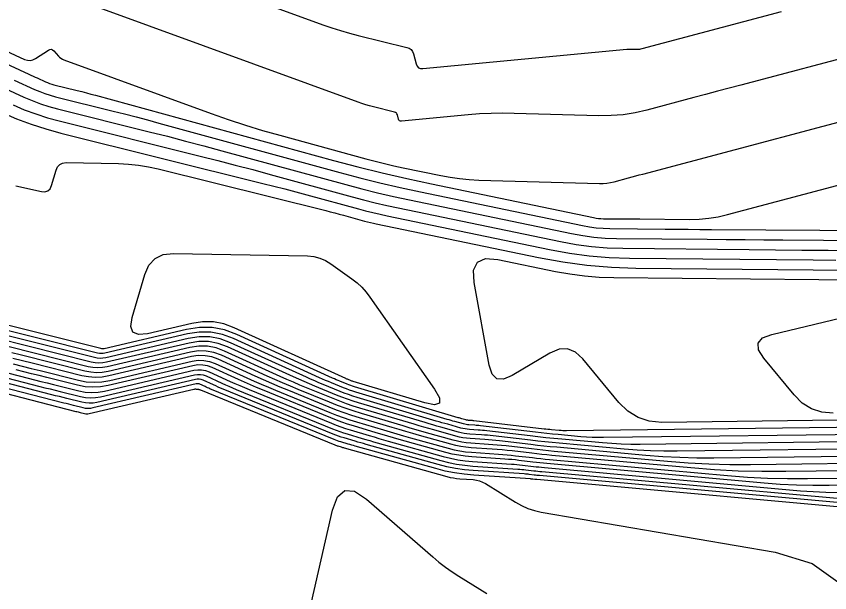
# Model space of a CAD drawing. Extents: x 1354696 to 1366163, y 660729 to 670380.
# Drawn here: x 1361667.2 to 1361721.4, y 664470.7 to 664509.1 of the extents above; entities that cross this region are included whole.
import ezdxf

# ---------------------------------------------------------------- set-up
doc = ezdxf.new("R2010")
doc.units = 0
doc.layers.add('R_Contours', color=7, linetype='Continuous')

msp = doc.modelspace()

# ---------------------------------------------------------------- linework, layer by layer
at = {"layer": 'R_Contours'}
for points in [[(1361675.072, 664513.148), (1361687.644, 664508.57), (1361688.225, 664508.367), (1361688.81, 664508.181), (1361689.4, 664508.01), (1361689.995, 664507.855), (1361693.238, 664507.057), (1361693.394, 664506.999), (1361693.518, 664506.909), (1361693.611, 664506.787), (1361693.673, 664506.633), (1361693.857, 664505.953), (1361693.919, 664505.806), (1361694.014, 664505.706), (1361694.141, 664505.653), (1361694.3, 664505.646), (1361707.88, 664506.936), (1361707.966, 664506.943), (1361708.052, 664506.947), (1361708.138, 664506.949), (1361708.224, 664506.947), (1361708.569, 664506.938), (1361708.655, 664506.938), (1361708.741, 664506.945), (1361708.825, 664506.958), (1361708.909, 664506.978), (1361718.18, 664509.457)], [(1361724.023, 664506.816), (1361715.487, 664504.552), (1361714.703, 664504.343), (1361713.919, 664504.135), (1361713.135, 664503.926), (1361712.352, 664503.717), (1361709.218, 664502.878), (1361708.431, 664502.698), (1361707.637, 664502.575), (1361706.837, 664502.511), (1361706.029, 664502.505), (1361700.375, 664502.663), (1361699.607, 664502.673), (1361698.84, 664502.659), (1361698.074, 664502.622), (1361697.309, 664502.561), (1361692.871, 664502.139), (1361692.802, 664502.142), (1361692.747, 664502.165), (1361692.706, 664502.209), (1361692.679, 664502.272), (1361692.599, 664502.567), (1361692.572, 664502.634), (1361692.532, 664502.687), (1361692.478, 664502.726), (1361692.411, 664502.751), (1361691.003, 664503.098), (1361690.745, 664503.165), (1361690.489, 664503.239), (1361690.235, 664503.32), (1361689.983, 664503.408), (1361672.731, 664509.69)], [(1361662.346, 664508.76), (1361667.763, 664506.26), (1361667.953, 664506.197), (1361668.138, 664506.185), (1361668.32, 664506.224), (1361668.498, 664506.314), (1361669.363, 664506.877), (1361669.458, 664506.922), (1361669.547, 664506.929), (1361669.632, 664506.899), (1361669.711, 664506.831), (1361670.019, 664506.484), (1361670.1, 664506.404), (1361670.189, 664506.335), (1361670.286, 664506.277), (1361670.39, 664506.232), (1361680.2, 664502.66), (1361681.334, 664502.26), (1361682.475, 664501.884), (1361683.624, 664501.532), (1361684.78, 664501.203), (1361690.508, 664499.636), (1361691.125, 664499.472), (1361691.744, 664499.318), (1361692.366, 664499.174), (1361692.989, 664499.039), (1361695.489, 664498.52), (1361696.116, 664498.404), (1361696.745, 664498.316), (1361697.379, 664498.257), (1361698.015, 664498.225), (1361706.065, 664497.999), (1361706.311, 664498.001), (1361706.555, 664498.021), (1361706.798, 664498.058), (1361707.038, 664498.113), (1361707.995, 664498.369), (1361708.234, 664498.433), (1361708.473, 664498.497), (1361708.712, 664498.56), (1361708.952, 664498.624), (1361727.129, 664503.445)], [(1361662.154, 664507.996), (1361668.054, 664505.273), (1361668.191, 664505.21), (1361668.328, 664505.147), (1361668.465, 664505.085), (1361668.603, 664505.022), (1361669.151, 664504.772), (1361669.29, 664504.713), (1361669.43, 664504.66), (1361669.573, 664504.614), (1361669.719, 664504.575), (1361671.269, 664504.188), (1361671.576, 664504.111), (1361671.883, 664504.032), (1361672.189, 664503.951), (1361672.494, 664503.868), (1361688.353, 664499.531), (1361689.971, 664499.101), (1361691.595, 664498.698), (1361693.226, 664498.319), (1361694.862, 664497.966), (1361705.669, 664495.721), (1361705.831, 664495.692), (1361705.994, 664495.67), (1361706.158, 664495.656), (1361706.323, 664495.651), (1361707.647, 664495.638), (1361707.923, 664495.635), (1361708.199, 664495.633), (1361708.475, 664495.631), (1361708.75, 664495.629), (1361712.061, 664495.605), (1361712.702, 664495.622), (1361713.338, 664495.681), (1361713.968, 664495.782), (1361714.593, 664495.926), (1361730.235, 664500.075)], [(1361665.55, 664504.731), (1361667.716, 664503.745), (1361668.262, 664503.511), (1361668.817, 664503.303), (1361669.381, 664503.121), (1361669.954, 664502.964), (1361676.075, 664501.44), (1361677.286, 664501.135), (1361678.496, 664500.822), (1361679.704, 664500.503), (1361680.91, 664500.177), (1361689.176, 664497.916), (1361690.225, 664497.638), (1361691.278, 664497.376), (1361692.335, 664497.13), (1361693.396, 664496.901), (1361704.203, 664494.657), (1361704.943, 664494.522), (1361705.687, 664494.423), (1361706.436, 664494.361), (1361707.188, 664494.335), (1361713.237, 664494.276), (1361714.497, 664494.264), (1361715.757, 664494.253), (1361717.016, 664494.243), (1361718.276, 664494.234), (1361734.517, 664494.119)], [(1361667.076, 664504.876), (1361668.434, 664504.259), (1361668.776, 664504.112), (1361669.124, 664503.982), (1361669.477, 664503.868), (1361669.836, 664503.77), (1361673.672, 664502.814), (1361674.431, 664502.623), (1361675.189, 664502.427), (1361675.946, 664502.227), (1361676.702, 664502.022), (1361688.764, 664498.723), (1361690.098, 664498.369), (1361691.437, 664498.037), (1361692.78, 664497.725), (1361694.129, 664497.434), (1361704.936, 664495.189), (1361705.387, 664495.107), (1361705.841, 664495.047), (1361706.297, 664495.009), (1361706.755, 664494.993), (1361710.442, 664494.957), (1361711.21, 664494.95), (1361711.978, 664494.943), (1361712.745, 664494.937), (1361713.513, 664494.931), (1361724.37, 664494.854)], [(1361666.999, 664503.231), (1361667.749, 664502.91), (1361668.511, 664502.625), (1361669.285, 664502.375), (1361670.072, 664502.159), (1361679.467, 664499.819), (1361680.636, 664499.525), (1361681.804, 664499.223), (1361682.97, 664498.915), (1361684.134, 664498.6), (1361689.588, 664497.108), (1361690.352, 664496.906), (1361691.12, 664496.715), (1361691.89, 664496.536), (1361692.663, 664496.369), (1361703.47, 664494.125), (1361704.499, 664493.937), (1361705.534, 664493.8), (1361706.574, 664493.713), (1361707.62, 664493.678), (1361716.033, 664493.595), (1361717.784, 664493.579), (1361719.536, 664493.563), (1361721.287, 664493.549), (1361723.039, 664493.536)], [(1361666.281, 664502.718), (1361667.235, 664502.31), (1361668.204, 664501.946), (1361669.189, 664501.628), (1361670.19, 664501.354), (1361683.646, 664498.003), (1361684.38, 664497.818), (1361685.113, 664497.629), (1361685.845, 664497.435), (1361686.576, 664497.237), (1361689.999, 664496.301), (1361690.479, 664496.174), (1361690.961, 664496.054), (1361691.445, 664495.942), (1361691.93, 664495.837), (1361702.737, 664493.592), (1361704.055, 664493.352), (1361705.381, 664493.176), (1361706.713, 664493.065), (1361708.053, 664493.02), (1361720.293, 664492.9), (1361721.804, 664492.886)], [(1361667.176, 664497.828), (1361668.89, 664497.455), (1361669.127, 664497.437), (1361669.319, 664497.498), (1361669.464, 664497.637), (1361669.562, 664497.854), (1361669.862, 664498.88), (1361669.961, 664499.104), (1361670.108, 664499.262), (1361670.303, 664499.355), (1361670.546, 664499.382), (1361674.03, 664499.315), (1361674.697, 664499.283), (1361675.359, 664499.214), (1361676.017, 664499.108), (1361676.669, 664498.965), (1361687.825, 664496.186), (1361688.124, 664496.111), (1361688.423, 664496.034), (1361688.72, 664495.955), (1361689.018, 664495.875), (1361690.411, 664495.494), (1361690.606, 664495.442), (1361690.802, 664495.393), (1361690.999, 664495.347), (1361691.197, 664495.305), (1361702.004, 664493.06), (1361703.611, 664492.767), (1361705.227, 664492.553), (1361706.852, 664492.418), (1361708.485, 664492.362), (1361725.033, 664492.2)], [(1361725.271, 664482.265), (1361710.214, 664482.084), (1361709.382, 664482.159), (1361708.628, 664482.405), (1361707.953, 664482.821), (1361707.358, 664483.408), (1361704.957, 664486.311), (1361704.469, 664486.759), (1361703.941, 664486.972), (1361703.372, 664486.95), (1361702.762, 664486.693), (1361700.24, 664485.195), (1361699.672, 664484.958), (1361699.229, 664484.995), (1361698.911, 664485.305), (1361698.717, 664485.889), (1361697.714, 664491.407), (1361697.681, 664492.228), (1361697.931, 664492.757), (1361698.466, 664492.994), (1361699.286, 664492.94), (1361703.131, 664492.141), (1361704.095, 664491.966), (1361705.064, 664491.837), (1361706.038, 664491.756), (1361707.018, 664491.723), (1361729.773, 664491.5)], [(1361721.624, 664482.704), (1361720.866, 664482.773), (1361720.181, 664482.996), (1361719.567, 664483.374), (1361719.025, 664483.908), (1361717.003, 664486.354), (1361716.657, 664486.912), (1361716.63, 664487.364), (1361716.923, 664487.708), (1361717.535, 664487.946), (1361728.453, 664490.558)], [(1361725.451, 664481.784), (1361703.876, 664481.525), (1361703.751, 664481.525), (1361703.625, 664481.528), (1361703.5, 664481.535), (1361703.375, 664481.545), (1361702.874, 664481.59), (1361702.749, 664481.602), (1361702.624, 664481.614), (1361702.499, 664481.628), (1361702.374, 664481.642), (1361697.7, 664482.191), (1361697.655, 664482.196), (1361697.61, 664482.2), (1361697.565, 664482.204), (1361697.52, 664482.208), (1361697.341, 664482.22), (1361697.296, 664482.224), (1361697.251, 664482.23), (1361697.208, 664482.239), (1361697.164, 664482.25), (1361696.893, 664482.326), (1361696.833, 664482.343), (1361696.773, 664482.36), (1361696.714, 664482.377), (1361696.654, 664482.395), (1361689.739, 664484.455), (1361689.615, 664484.494), (1361689.492, 664484.536), (1361689.37, 664484.58), (1361689.248, 664484.628), (1361688.766, 664484.826), (1361688.646, 664484.876), (1361688.526, 664484.927), (1361688.406, 664484.979), (1361688.288, 664485.032), (1361681.896, 664487.945), (1361681.084, 664488.241), (1361680.258, 664488.395), (1361679.418, 664488.407), (1361678.563, 664488.277), (1361673.066, 664486.993), (1361673.011, 664486.984), (1361672.956, 664486.981), (1361672.902, 664486.985), (1361672.847, 664486.995), (1361663.408, 664489.354)], [(1361725.631, 664481.303), (1361706.327, 664481.071), (1361705.949, 664481.072), (1361705.571, 664481.082), (1361705.194, 664481.101), (1361704.817, 664481.13), (1361703.311, 664481.267), (1361702.934, 664481.302), (1361702.558, 664481.34), (1361702.182, 664481.38), (1361701.806, 664481.423), (1361698.127, 664481.855), (1361698.033, 664481.866), (1361697.938, 664481.875), (1361697.843, 664481.883), (1361697.749, 664481.89), (1361697.369, 664481.915), (1361697.275, 664481.924), (1361697.181, 664481.938), (1361697.088, 664481.956), (1361696.996, 664481.979), (1361696.424, 664482.14), (1361696.298, 664482.175), (1361696.172, 664482.211), (1361696.046, 664482.248), (1361695.921, 664482.285), (1361689.832, 664484.099), (1361689.625, 664484.164), (1361689.42, 664484.233), (1361689.216, 664484.308), (1361689.015, 664484.387), (1361688.212, 664484.716), (1361688.011, 664484.799), (1361687.812, 664484.884), (1361687.613, 664484.971), (1361687.416, 664485.06), (1361681.692, 664487.668), (1361680.942, 664487.941), (1361680.18, 664488.083), (1361679.404, 664488.094), (1361678.616, 664487.974), (1361673.119, 664486.691), (1361672.998, 664486.67), (1361672.877, 664486.664), (1361672.756, 664486.672), (1361672.635, 664486.695), (1361664.219, 664488.798)], [(1361725.812, 664480.822), (1361708.777, 664480.618), (1361708.147, 664480.618), (1361707.517, 664480.635), (1361706.888, 664480.667), (1361706.259, 664480.716), (1361703.55, 664480.961), (1361703.02, 664481.011), (1361702.491, 664481.064), (1361701.963, 664481.121), (1361701.435, 664481.181), (1361698.554, 664481.519), (1361698.41, 664481.535), (1361698.266, 664481.55), (1361698.121, 664481.562), (1361697.977, 664481.572), (1361697.398, 664481.611), (1361697.253, 664481.624), (1361697.11, 664481.645), (1361696.969, 664481.673), (1361696.828, 664481.709), (1361695.955, 664481.954), (1361695.762, 664482.008), (1361695.571, 664482.063), (1361695.379, 664482.119), (1361695.188, 664482.175), (1361689.924, 664483.744), (1361689.635, 664483.834), (1361689.348, 664483.931), (1361689.063, 664484.035), (1361688.781, 664484.147), (1361687.658, 664484.606), (1361687.377, 664484.722), (1361687.098, 664484.841), (1361686.82, 664484.963), (1361686.544, 664485.087), (1361681.488, 664487.391), (1361680.801, 664487.642), (1361680.102, 664487.772), (1361679.391, 664487.782), (1361678.669, 664487.672), (1361673.171, 664486.389), (1361672.984, 664486.356), (1361672.797, 664486.346), (1361672.61, 664486.359), (1361672.423, 664486.394), (1361665.031, 664488.242)], [(1361725.992, 664480.341), (1361711.227, 664480.164), (1361710.345, 664480.165), (1361709.463, 664480.188), (1361708.582, 664480.234), (1361707.702, 664480.302), (1361703.384, 664480.692), (1361702.904, 664480.737), (1361702.425, 664480.785), (1361701.945, 664480.837), (1361701.467, 664480.892), (1361698.982, 664481.183), (1361698.788, 664481.205), (1361698.594, 664481.224), (1361698.399, 664481.241), (1361698.205, 664481.255), (1361697.426, 664481.307), (1361697.232, 664481.325), (1361697.04, 664481.353), (1361696.85, 664481.39), (1361696.661, 664481.438), (1361695.486, 664481.767), (1361695.227, 664481.84), (1361694.969, 664481.914), (1361694.712, 664481.989), (1361694.454, 664482.065), (1361690.017, 664483.388), (1361689.644, 664483.504), (1361689.275, 664483.629), (1361688.91, 664483.763), (1361688.547, 664483.906), (1361687.103, 664484.496), (1361686.743, 664484.646), (1361686.384, 664484.798), (1361686.027, 664484.955), (1361685.672, 664485.115), (1361681.284, 664487.114), (1361680.659, 664487.342), (1361680.024, 664487.46), (1361679.378, 664487.469), (1361678.721, 664487.369), (1361673.224, 664486.086), (1361672.97, 664486.042), (1361672.717, 664486.029), (1361672.464, 664486.046), (1361672.211, 664486.094), (1361665.842, 664487.685)], [(1361726.172, 664479.86), (1361713.678, 664479.71), (1361712.543, 664479.711), (1361711.409, 664479.741), (1361710.276, 664479.8), (1361709.144, 664479.888), (1361703.219, 664480.423), (1361702.788, 664480.464), (1361702.358, 664480.507), (1361701.928, 664480.553), (1361701.498, 664480.602), (1361699.409, 664480.848), (1361699.165, 664480.875), (1361698.921, 664480.899), (1361698.677, 664480.92), (1361698.433, 664480.937), (1361697.454, 664481.003), (1361697.211, 664481.025), (1361696.969, 664481.06), (1361696.73, 664481.108), (1361696.493, 664481.168), (1361695.017, 664481.581), (1361694.692, 664481.673), (1361694.368, 664481.766), (1361694.044, 664481.86), (1361693.721, 664481.956), (1361690.109, 664483.032), (1361689.654, 664483.174), (1361689.203, 664483.326), (1361688.756, 664483.49), (1361688.313, 664483.665), (1361686.549, 664484.386), (1361686.109, 664484.569), (1361685.671, 664484.756), (1361685.234, 664484.947), (1361684.8, 664485.142), (1361681.08, 664486.837), (1361680.518, 664487.042), (1361679.946, 664487.149), (1361679.365, 664487.157), (1361678.774, 664487.067), (1361673.277, 664485.784), (1361672.957, 664485.728), (1361672.637, 664485.711), (1361672.318, 664485.733), (1361671.998, 664485.794), (1361666.653, 664487.129)], [(1361726.353, 664479.379), (1361716.128, 664479.257), (1361714.741, 664479.258), (1361713.355, 664479.294), (1361711.97, 664479.366), (1361710.587, 664479.473), (1361703.053, 664480.154), (1361702.672, 664480.19), (1361702.291, 664480.228), (1361701.911, 664480.269), (1361701.53, 664480.313), (1361699.836, 664480.512), (1361699.543, 664480.544), (1361699.249, 664480.573), (1361698.955, 664480.598), (1361698.661, 664480.62), (1361697.483, 664480.698), (1361697.19, 664480.726), (1361696.899, 664480.768), (1361696.611, 664480.825), (1361696.325, 664480.897), (1361694.548, 664481.395), (1361694.157, 664481.505), (1361693.766, 664481.617), (1361693.377, 664481.731), (1361692.987, 664481.846), (1361690.201, 664482.676), (1361689.664, 664482.843), (1361689.131, 664483.024), (1361688.603, 664483.217), (1361688.08, 664483.424), (1361685.995, 664484.277), (1361685.475, 664484.492), (1361684.957, 664484.713), (1361684.441, 664484.939), (1361683.928, 664485.17), (1361680.876, 664486.561), (1361680.377, 664486.742), (1361679.869, 664486.837), (1361679.352, 664486.844), (1361678.827, 664486.764), (1361673.33, 664485.481), (1361672.943, 664485.414), (1361672.557, 664485.394), (1361672.172, 664485.42), (1361671.786, 664485.493), (1361667.465, 664486.573), (1361666.912, 664486.712)], [(1361726.533, 664478.898), (1361718.471, 664478.802), (1361716.885, 664478.803), (1361715.301, 664478.844), (1361713.718, 664478.927), (1361712.137, 664479.049), (1361702.887, 664479.886), (1361702.556, 664479.917), (1361702.224, 664479.95), (1361701.893, 664479.985), (1361701.562, 664480.023), (1361700.239, 664480.179), (1361699.908, 664480.215), (1361699.577, 664480.248), (1361699.245, 664480.276), (1361698.913, 664480.301), (1361697.511, 664480.394), (1361697.168, 664480.426), (1361696.828, 664480.475), (1361696.492, 664480.542), (1361696.158, 664480.626), (1361694.079, 664481.209), (1361693.622, 664481.338), (1361693.165, 664481.469), (1361692.709, 664481.602), (1361692.254, 664481.736), (1361690.077, 664482.385), (1361689.565, 664482.544), (1361689.057, 664482.716), (1361688.554, 664482.901), (1361688.055, 664483.098), (1361685.365, 664484.198), (1361684.803, 664484.431), (1361684.243, 664484.67), (1361683.685, 664484.914), (1361683.13, 664485.163), (1361680.672, 664486.284), (1361680.235, 664486.443), (1361679.791, 664486.525), (1361679.339, 664486.532), (1361678.879, 664486.462), (1361673.382, 664485.179), (1361672.93, 664485.1), (1361672.477, 664485.077), (1361672.026, 664485.107), (1361671.574, 664485.193), (1361668.276, 664486.017), (1361667.628, 664486.179), (1361666.981, 664486.343)], [(1361663.249, 664486.254), (1361667.996, 664485.033), (1361668.419, 664484.924), (1361668.843, 664484.817), (1361669.267, 664484.71), (1361669.691, 664484.603), (1361671.388, 664484.179), (1361671.812, 664484.099), (1361672.237, 664484.07), (1361672.663, 664484.092), (1361673.088, 664484.166), (1361679.037, 664485.555), (1361679.3, 664485.594), (1361679.557, 664485.591), (1361679.811, 664485.544), (1361680.06, 664485.453), (1361681.462, 664484.814), (1361681.779, 664484.671), (1361682.097, 664484.532), (1361682.417, 664484.396), (1361682.738, 664484.263), (1361688.217, 664482.022), (1361688.524, 664481.901), (1361688.833, 664481.787), (1361689.146, 664481.682), (1361689.461, 664481.584), (1361690.727, 664481.206), (1361691.043, 664481.113), (1361691.36, 664481.02), (1361691.678, 664480.929), (1361691.995, 664480.84), (1361695.654, 664479.815), (1361696.134, 664479.694), (1361696.617, 664479.598), (1361697.105, 664479.527), (1361697.597, 664479.482), (1361700.194, 664479.308), (1361700.378, 664479.295), (1361700.561, 664479.279), (1361700.744, 664479.261), (1361700.927, 664479.241), (1361701.658, 664479.155), (1361701.841, 664479.134), (1361702.024, 664479.114), (1361702.207, 664479.096), (1361702.391, 664479.079), (1361719.463, 664477.535), (1361720.299, 664477.47), (1361721.135, 664477.427), (1361721.973, 664477.405)], [(1361667.003, 664485.987), (1361667.602, 664485.834), (1361668.201, 664485.683), (1361668.8, 664485.533), (1361671.362, 664484.892), (1361671.879, 664484.794), (1361672.397, 664484.759), (1361672.916, 664484.786), (1361673.435, 664484.876), (1361678.932, 664486.159), (1361679.326, 664486.219), (1361679.713, 664486.214), (1361680.094, 664486.143), (1361680.468, 664486.007), (1361682.574, 664485.047), (1361683.05, 664484.833), (1361683.528, 664484.624), (1361684.007, 664484.419), (1361684.489, 664484.219), (1361688.109, 664482.739), (1361688.544, 664482.567), (1361688.983, 664482.407), (1361689.425, 664482.257), (1361689.872, 664482.118), (1361691.666, 664481.583), (1361692.114, 664481.45), (1361692.564, 664481.32), (1361693.013, 664481.191), (1361693.464, 664481.064), (1361695.99, 664480.356), (1361696.372, 664480.259), (1361696.758, 664480.183), (1361697.147, 664480.126), (1361697.54, 664480.09), (1361699.34, 664479.97), (1361699.623, 664479.949), (1361699.905, 664479.925), (1361700.187, 664479.897), (1361700.469, 664479.866), (1361701.594, 664479.734), (1361701.876, 664479.702), (1361702.158, 664479.671), (1361702.44, 664479.643), (1361702.722, 664479.617), (1361714.579, 664478.545), (1361715.911, 664478.441), (1361717.245, 664478.372), (1361718.581, 664478.337), (1361719.917, 664478.336), (1361726.713, 664478.417)], [(1361663.299, 664485.892), (1361668.791, 664484.48), (1361669.127, 664484.393), (1361669.464, 664484.308), (1361669.8, 664484.223), (1361670.137, 664484.138), (1361671.483, 664483.802), (1361671.82, 664483.738), (1361672.157, 664483.715), (1361672.495, 664483.733), (1361672.832, 664483.791), (1361679.09, 664485.252), (1361679.286, 664485.282), (1361679.48, 664485.279), (1361679.67, 664485.244), (1361679.856, 664485.176), (1361680.907, 664484.697), (1361681.144, 664484.591), (1361681.382, 664484.486), (1361681.621, 664484.384), (1361681.862, 664484.284), (1361688.271, 664481.664), (1361688.514, 664481.568), (1361688.759, 664481.478), (1361689.006, 664481.394), (1361689.255, 664481.317), (1361690.257, 664481.018), (1361690.508, 664480.944), (1361690.758, 664480.871), (1361691.01, 664480.799), (1361691.261, 664480.728), (1361695.487, 664479.544), (1361696.014, 664479.411), (1361696.546, 664479.305), (1361697.083, 664479.228), (1361697.625, 664479.177), (1361700.621, 664478.977), (1361700.755, 664478.968), (1361700.889, 664478.956), (1361701.023, 664478.943), (1361701.157, 664478.928), (1361701.69, 664478.865), (1361701.824, 664478.85), (1361701.958, 664478.836), (1361702.091, 664478.822), (1361702.225, 664478.81), (1361721.905, 664477.031)], [(1361724.346, 664476.526), (1361702.059, 664478.541), (1361701.975, 664478.549), (1361701.891, 664478.557), (1361701.807, 664478.566), (1361701.722, 664478.576), (1361701.386, 664478.616), (1361701.302, 664478.625), (1361701.217, 664478.633), (1361701.133, 664478.64), (1361701.048, 664478.647), (1361697.654, 664478.873), (1361697.062, 664478.928), (1361696.476, 664479.013), (1361695.895, 664479.128), (1361695.319, 664479.274), (1361690.527, 664480.616), (1361690.342, 664480.668), (1361690.157, 664480.721), (1361689.972, 664480.775), (1361689.788, 664480.83), (1361689.05, 664481.049), (1361688.866, 664481.107), (1361688.684, 664481.168), (1361688.504, 664481.234), (1361688.325, 664481.305), (1361680.986, 664484.306), (1361680.826, 664484.372), (1361680.667, 664484.44), (1361680.509, 664484.51), (1361680.351, 664484.581), (1361679.652, 664484.899), (1361679.528, 664484.944), (1361679.402, 664484.968), (1361679.273, 664484.97), (1361679.143, 664484.95), (1361672.577, 664483.417), (1361672.327, 664483.374), (1361672.077, 664483.361), (1361671.828, 664483.378), (1361671.578, 664483.425), (1361670.582, 664483.674), (1361670.333, 664483.736), (1361670.084, 664483.799), (1361669.835, 664483.862), (1361669.587, 664483.926), (1361663.349, 664485.53)], [(1361726.894, 664477.936), (1361721.364, 664477.87), (1361720.277, 664477.871), (1361719.19, 664477.899), (1361718.105, 664477.956), (1361717.021, 664478.04), (1361702.556, 664479.348), (1361702.324, 664479.37), (1361702.091, 664479.393), (1361701.859, 664479.418), (1361701.626, 664479.444), (1361700.698, 664479.553), (1361700.466, 664479.579), (1361700.233, 664479.602), (1361700, 664479.622), (1361699.767, 664479.639), (1361697.568, 664479.786), (1361697.126, 664479.827), (1361696.687, 664479.89), (1361696.253, 664479.977), (1361695.822, 664480.085), (1361692.729, 664480.952), (1361692.345, 664481.06), (1361691.962, 664481.17), (1361691.579, 664481.282), (1361691.196, 664481.395), (1361689.666, 664481.851), (1361689.286, 664481.969), (1361688.908, 664482.097), (1361688.534, 664482.234), (1361688.163, 664482.381), (1361683.613, 664484.241), (1361683.212, 664484.408), (1361682.812, 664484.578), (1361682.415, 664484.752), (1361682.018, 664484.93), (1361680.264, 664485.73), (1361679.952, 664485.843), (1361679.635, 664485.902), (1361679.313, 664485.907), (1361678.985, 664485.857), (1361673.344, 664484.54), (1361672.831, 664484.451), (1361672.317, 664484.424), (1361671.805, 664484.459), (1361671.293, 664484.556), (1361669.245, 664485.068), (1361668.734, 664485.196), (1361668.222, 664485.326), (1361667.711, 664485.456), (1361667.2, 664485.587)], [(1361726.788, 664476.021), (1361701.894, 664478.272), (1361701.859, 664478.275), (1361701.824, 664478.279), (1361701.789, 664478.283), (1361701.754, 664478.287), (1361701.615, 664478.303), (1361701.58, 664478.307), (1361701.545, 664478.31), (1361701.51, 664478.313), (1361701.476, 664478.316), (1361697.682, 664478.569), (1361697.041, 664478.628), (1361696.405, 664478.721), (1361695.776, 664478.845), (1361695.151, 664479.003), (1361689.793, 664480.504), (1361689.674, 664480.538), (1361689.555, 664480.572), (1361689.436, 664480.606), (1361689.318, 664480.641), (1361688.844, 664480.782), (1361688.726, 664480.819), (1361688.61, 664480.859), (1361688.494, 664480.901), (1361688.379, 664480.946), (1361680.11, 664484.328), (1361680.031, 664484.361), (1361679.952, 664484.394), (1361679.873, 664484.429), (1361679.795, 664484.464), (1361679.448, 664484.622), (1361679.387, 664484.645), (1361679.324, 664484.656), (1361679.26, 664484.657), (1361679.195, 664484.647), (1361672.321, 664483.043), (1361672.159, 664483.014), (1361671.997, 664483.006), (1361671.835, 664483.017), (1361671.674, 664483.048), (1361671.028, 664483.209), (1361670.866, 664483.249), (1361670.705, 664483.29), (1361670.544, 664483.331), (1361670.382, 664483.373), (1361663.398, 664485.168)], [(1361663.448, 664484.807), (1361671.178, 664482.819), (1361671.252, 664482.8), (1361671.326, 664482.781), (1361671.399, 664482.763), (1361671.473, 664482.744), (1361671.769, 664482.67), (1361671.843, 664482.656), (1361671.917, 664482.651), (1361671.991, 664482.655), (1361672.065, 664482.668), (1361679.046, 664484.297), (1361679.082, 664484.304), (1361679.119, 664484.308), (1361679.156, 664484.308), (1361679.194, 664484.305), (1361679.343, 664484.285), (1361679.38, 664484.279), (1361679.416, 664484.27), (1361679.452, 664484.259), (1361679.487, 664484.246), (1361688.433, 664480.588), (1361688.484, 664480.568), (1361688.535, 664480.549), (1361688.587, 664480.532), (1361688.639, 664480.515), (1361688.848, 664480.453), (1361688.901, 664480.437), (1361688.953, 664480.422), (1361689.006, 664480.407), (1361689.059, 664480.392), (1361695.898, 664478.477), (1361696.111, 664478.423), (1361696.327, 664478.38), (1361696.544, 664478.348), (1361696.763, 664478.328), (1361697.644, 664478.269), (1361697.861, 664478.242), (1361698.069, 664478.189), (1361698.269, 664478.111), (1361698.46, 664478.007), (1361700.463, 664476.763), (1361700.868, 664476.538), (1361701.288, 664476.355), (1361701.724, 664476.213), (1361702.176, 664476.113), (1361717.758, 664473.438), (1361720.219, 664472.681), (1361722.098, 664471.352)], [(1361683.332, 664454.554), (1361688.277, 664476.241), (1361688.612, 664477.134), (1361689.1, 664477.554), (1361689.742, 664477.502), (1361690.538, 664476.977), (1361694.954, 664473.13), (1361695.371, 664472.78), (1361695.802, 664472.448), (1361696.246, 664472.134), (1361696.703, 664471.837), (1361698.557, 664470.686)]]:
    msp.add_lwpolyline(points, dxfattribs=at)
msp.add_lwpolyline([(1361687.026, 664493.128), (1361687.428, 664493.028), (1361687.809, 664492.867), (1361688.17, 664492.645), (1361689.573, 664491.634), (1361689.911, 664491.369), (1361690.224, 664491.079), (1361690.51, 664490.763), (1361690.772, 664490.421), (1361695.076, 664484.288), (1361695.4, 664483.713), (1361695.399, 664483.371), (1361695.075, 664483.262), (1361694.427, 664483.387), (1361689.647, 664484.811), (1361689.605, 664484.824), (1361689.564, 664484.838), (1361689.523, 664484.853), (1361689.482, 664484.869), (1361689.32, 664484.935), (1361689.28, 664484.952), (1361689.24, 664484.969), (1361689.199, 664484.987), (1361689.16, 664485.005), (1361681.733, 664488.389), (1361681.044, 664488.64), (1361680.342, 664488.771), (1361679.628, 664488.781), (1361678.903, 664488.671), (1361675.965, 664487.985), (1361675.356, 664487.926), (1361674.98, 664488.088), (1361674.839, 664488.472), (1361674.932, 664489.077), (1361675.769, 664491.938), (1361676.045, 664492.563), (1361676.456, 664493.004), (1361677, 664493.264), (1361677.678, 664493.34), (1361686.604, 664493.167)], close=True, dxfattribs=at)

doc.saveas('drawing.dxf')
